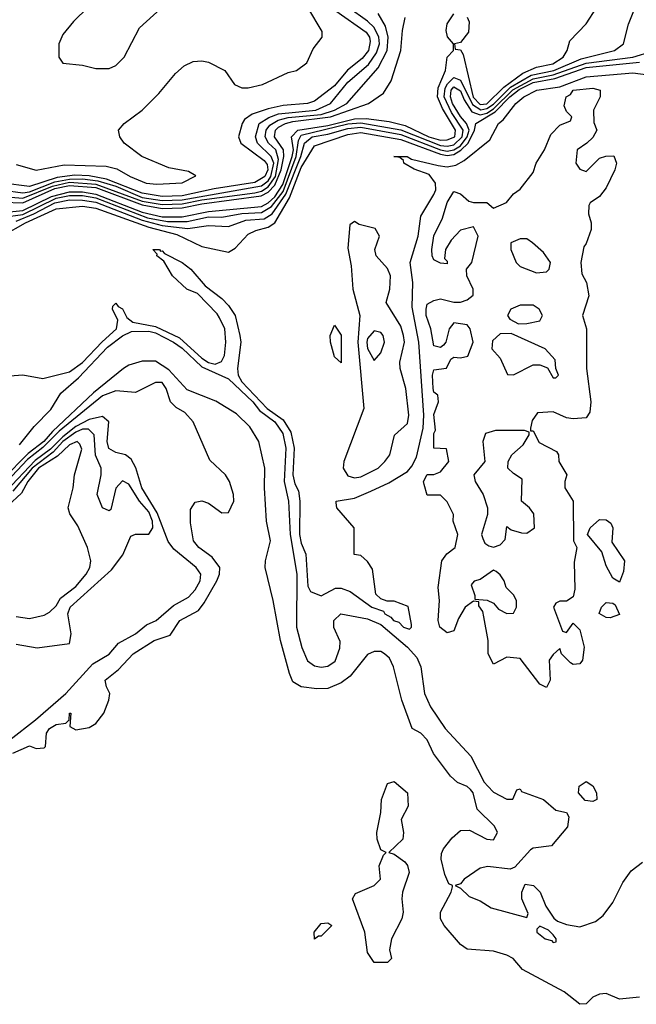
# Model space of a CAD drawing. Header units: inches. Extents: x 2348352 to 2479776, y 460422 to 613655.
# Tile 524 of 590: x 2450200 to 2452061, y 572332 to 575303. Entities that reach past the tile are written whole.
import ezdxf

# ---------------------------------------------------------------- set-up
doc = ezdxf.new("R2010")
doc.units = ezdxf.units.IN
doc.header["$MEASUREMENT"] = 0
doc.layers.add('C4557', color=7, linetype='Continuous')

msp = doc.modelspace()

# ---------------------------------------------------------------- linework, layer by layer
at = {"layer": 'C4557', "color": 4}
for points, elevation in [([(2450610, 575438), (2450570, 575435.3), (2450490, 575414), (2450450, 575384), (2450362.5, 575297.5), (2450330, 575258), (2450318, 575230), (2450318, 575190), (2450330, 575172), (2450390, 575166), (2450430, 575156), (2450470, 575156), (2450490, 575164.7), (2450515.3, 575190), (2450561.5, 575278.5), (2450624.7, 575335.3), (2450702, 575378), (2450706, 575390), (2450702, 575402), (2450670, 575406), (2450650, 575428)], 68), ([(2451910, 574844.7), (2451950, 574884.7), (2451969.1, 574890.9), (2451992.7, 574892.7), (2452001, 574870), (2451996.3, 574850), (2451970, 574795.3), (2451950, 574769.2), (2451922, 574750), (2451918, 574742), (2451916.9, 574716.9), (2451924.7, 574690), (2451924.7, 574670), (2451910, 574628), (2451902, 574618), (2451893.4, 574570), (2451896.3, 574536.3), (2451910.4, 574510), (2451917.3, 574470), (2451898, 574410), (2451910.6, 574370), (2451910.4, 574250.4), (2451924, 574150), (2451921, 574119), (2451910, 574102), (2451870, 574099), (2451850, 574101.2), (2451810, 574119.3), (2451762.8, 574117.2), (2451746.8, 574093.2), (2451742, 574070), (2451742, 574062), (2451750, 574062), (2451767.3, 574027.3), (2451819.8, 573999.8), (2451826, 573990), (2451826.8, 573970), (2451851, 573930), (2451844.7, 573910), (2451844.7, 573890), (2451870.4, 573850.4), (2451871.3, 573730), (2451881, 573710), (2451873.4, 573666.6), (2451875.5, 573584.5), (2451870, 573562), (2451850, 573548.7), (2451830, 573548.7), (2451818, 573542), (2451811.3, 573530), (2451838, 573458), (2451850, 573454), (2451870, 573482), (2451890, 573462), (2451903, 573410), (2451898, 573370), (2451890, 573359.3), (2451870, 573357.2), (2451862, 573362), (2451835.3, 573390), (2451830, 573406), (2451810, 573388), (2451798, 573370), (2451801, 573310), (2451790, 573288), (2451770, 573298), (2451710, 573375.3), (2451670, 573379), (2451630, 573358), (2451614, 573390), (2451614, 573430), (2451601.2, 573501.2), (2451597.2, 573517.2), (2451586, 573534), (2451586, 573546), (2451570, 573548), (2451544.7, 573530), (2451524, 573496), (2451510, 573459), (2451490, 573453.2), (2451467.6, 573470), (2451462.9, 573490), (2451467.3, 573550), (2451462.9, 573590), (2451474, 573670), (2451488.9, 573691.1), (2451514, 573710), (2451522, 573750), (2451508, 573790), (2451508.7, 573810), (2451490, 573848), (2451470, 573868), (2451430, 573868), (2451420.2, 573900.2), (2451419, 573910), (2451430, 573930.8), (2451450, 573931), (2451470, 573938.8), (2451495.1, 573970), (2451488.4, 574008.4), (2451449.6, 574010), (2451450, 574054), (2451455.3, 574064.7), (2451450, 574112), (2451464, 574150), (2451462, 574170), (2451450, 574179), (2451447.4, 574190), (2451446, 574230), (2451450, 574246), (2451488, 574252), (2451501.2, 574278.8), (2451510, 574284.7), (2451530, 574282.8), (2451552.7, 574287.3), (2451569, 574330), (2451559, 574370), (2451550, 574382), (2451510, 574388.7), (2451496, 574370), (2451486, 574330), (2451479.1, 574320.9), (2451470, 574314), (2451450, 574319), (2451440.9, 574370), (2451426.6, 574410), (2451426.3, 574430), (2451430, 574444.7), (2451450, 574456), (2451470, 574461), (2451510, 574451), (2451530, 574451), (2451550, 574458), (2451568.7, 574471.3), (2451569, 574490), (2451549, 574530), (2451548.7, 574550), (2451564, 574570), (2451584, 574650), (2451570, 574678), (2451530, 574668), (2451502, 574638), (2451484.7, 574610), (2451482, 574582), (2451490, 574574), (2451490, 574566), (2451470, 574568), (2451450, 574578), (2451445.2, 574590), (2451443.7, 574610), (2451450, 574651.3), (2451476, 574704), (2451490, 574751), (2451510, 574784.7), (2451530, 574778), (2451555.3, 574755.3), (2451570, 574751), (2451610, 574751.3), (2451630, 574734), (2451668.9, 574751.1), (2451690, 574778), (2451710, 574791.3), (2451750, 574842), (2451759, 574870), (2451784, 574910), (2451803.2, 574956.8), (2451830, 574984.7), (2451862, 574998), (2451866, 575010), (2451850, 575026), (2451843.1, 575043.1), (2451849, 575070), (2451862.5, 575077.5), (2451870, 575090.2), (2451930, 575096.3), (2451952, 575090), (2451951.3, 575070), (2451931.3, 575030), (2451932.7, 574992.7), (2451942, 574970), (2451930, 574948), (2451912, 574930), (2451882, 574910), (2451878, 574870), (2451890, 574852)], 12), ([(2451210, 574694), (2451196, 574684), (2451190, 574614), (2451200, 574560), (2451205, 574490), (2451226.7, 574410), (2451220.6, 574330), (2451239.1, 574130), (2451178.2, 573970), (2451176.5, 573950), (2451190, 573927.1), (2451210, 573920.2), (2451230, 573923.7), (2451281.7, 573950), (2451302.2, 573970), (2451317.2, 573990), (2451330.9, 574049.1), (2451370, 574084.2), (2451374.5, 574110), (2451365.1, 574190), (2451348.3, 574250), (2451347.2, 574270), (2451360.9, 574330), (2451358.3, 574350), (2451350, 574378), (2451305.7, 574450), (2451317.4, 574490), (2451319.3, 574530), (2451310, 574552), (2451276, 574590), (2451272.3, 574610), (2451286, 574650), (2451273.3, 574673.3), (2451224.8, 574684.8)], 24), ([(2451730, 574642), (2451710, 574642), (2451682, 574630), (2451682, 574610), (2451698, 574570), (2451710, 574558), (2451759.6, 574539.6), (2451790, 574542), (2451798, 574550), (2451802, 574570), (2451780.4, 574600.4), (2451748, 574630)], 12), ([(2451750, 574442), (2451710, 574442), (2451682, 574430), (2451672, 574410), (2451679.6, 574399.6), (2451705.4, 574385.4), (2451730, 574386), (2451770, 574394), (2451778, 574410), (2451768, 574430)], 12), ([(2451170, 574268), (2451150, 574286), (2451138.4, 574330), (2451137, 574350), (2451150, 574381), (2451170, 574351.3)], 16), ([(2451270, 574363.7), (2451250, 574341.2), (2451247.7, 574330), (2451250, 574311.3), (2451270, 574274.8), (2451290, 574298), (2451301.2, 574330), (2451297.2, 574350), (2451290, 574359)], 28), ([(2451683.6, 574356.4), (2451650, 574355.3), (2451626.4, 574333.6), (2451624.7, 574310), (2451650, 574282), (2451672, 574232), (2451690, 574231.3), (2451750, 574262), (2451770, 574262), (2451792.7, 574252.7), (2451810, 574222), (2451818, 574222), (2451826, 574230), (2451818, 574250), (2451816.4, 574276.4), (2451786, 574310)], 12), ([(2451636.1, 574063.9), (2451606, 574054), (2451598, 574030), (2451604, 573970), (2451571, 573930), (2451574.8, 573910), (2451599.1, 573870), (2451611.3, 573830), (2451611.3, 573810), (2451594, 573750), (2451597.3, 573737.3), (2451603.5, 573723.5), (2451615.3, 573715.3), (2451630, 573711), (2451650, 573718), (2451665.2, 573734.8), (2451670, 573774), (2451683.6, 573763.6), (2451714.4, 573754.4), (2451730, 573754), (2451753.2, 573770), (2451752, 573812), (2451739, 573830), (2451714, 573850), (2451716.5, 573916.5), (2451690, 573933.2), (2451673.2, 573950), (2451674.5, 573970), (2451685.1, 573990), (2451719.5, 574020.5), (2451738, 574050), (2451738, 574058), (2451723.1, 574063.1)], 12), ([(2452010, 573606), (2451990, 573618), (2451970, 573655.3), (2451957, 573697), (2451914, 573750), (2451922, 573770), (2451950, 573794.8), (2451970, 573794), (2451984, 573784), (2451990.3, 573770), (2451986.8, 573726.8), (2452025.5, 573670), (2452022, 573638)], 12), ([(2451630, 573642), (2451590, 573614), (2451571.3, 573608.7), (2451562, 573598), (2451574, 573566), (2451574, 573554), (2451611.1, 573551.1), (2451630, 573542), (2451644.5, 573524.5), (2451670, 573511), (2451690, 573512), (2451699, 573530), (2451699, 573550), (2451690, 573568), (2451668, 573590), (2451662, 573610), (2451650, 573628), (2451638, 573638)], 12), ([(2451982, 573498), (2451970, 573499), (2451949.2, 573510.8), (2451955.3, 573530), (2451970, 573544.7), (2451990, 573542), (2451996.9, 573536.9), (2452010, 573508)], 12), ([(2451270, 572458), (2451250, 572488), (2451242, 572550), (2451204, 572650), (2451213.2, 572666.8), (2451269.3, 572690.7), (2451288.7, 572710), (2451285.2, 572750), (2451298, 572782), (2451306, 572790), (2451290, 572798), (2451279.3, 572830), (2451278, 572850), (2451289.5, 572910.5), (2451292, 572950), (2451310, 572998), (2451330, 573004.7), (2451370.4, 572970.4), (2451372.7, 572930), (2451351, 572890), (2451358.8, 572850), (2451356, 572830), (2451314, 572790), (2451330, 572784.7), (2451362, 572762), (2451370.5, 572750.5), (2451375.5, 572730), (2451355.5, 572670), (2451353, 572650), (2451357.1, 572610), (2451353, 572590), (2451322, 572530), (2451316, 572496), (2451322, 572470), (2451310, 572458)], 12), ([(2451930, 572944), (2451906.6, 572946.6), (2451886, 572970), (2451888, 572990), (2451910, 573004.7), (2451930, 572991.3), (2451941, 572970), (2451942, 572950)], 12), ([(2451090, 572528.7), (2451089, 572550), (2451110, 572576), (2451130, 572578), (2451142, 572570), (2451110, 572538), (2451102, 572538)], 12), ([(2451770, 572568), (2451761, 572559), (2451761, 572550), (2451786, 572530), (2451804.5, 572524.5), (2451810, 572518), (2451819, 572521), (2451819, 572530), (2451810, 572542), (2451795.5, 572555.5)], 12)]:
    msp.add_lwpolyline(points, close=True, dxfattribs=dict(at, elevation=elevation))
for points, elevation in [([(2450150, 574788.2), (2450210, 574781), (2450230, 574783.8), (2450306.5, 574813.5), (2450350, 574822.2), (2450390, 574822.5), (2450436.3, 574816.3), (2450490, 574800.2), (2450570, 574766.9), (2450630, 574757.4), (2450690, 574759.3), (2450930, 574801.3), (2450950, 574816.8), (2450958.3, 574830), (2450966.6, 574870), (2450959.1, 574890), (2450917.3, 574930), (2450911.4, 574950), (2450923.1, 574990), (2450951.9, 575008.1), (2450980.9, 575019.1), (2451094, 575030), (2451138, 575050), (2451190, 575114.4), (2451252.7, 575167.3), (2451277.2, 575202.8), (2451285.4, 575230), (2451283.9, 575250), (2451270, 575279.8), (2451250, 575298.8), (2451190, 575340.4)], 52), ([(2450190, 574865.6), (2450250, 574848.6), (2450334.7, 574865.3), (2450461.3, 574861.3), (2450493, 574853), (2450533.4, 574830), (2450582, 574810), (2450613.5, 574806.5), (2450690, 574810.5), (2450731.7, 574831.7), (2450710, 574844.5), (2450650, 574855.6), (2450569, 574890), (2450515.3, 574930), (2450502, 574950), (2450498, 574970), (2450515.3, 574990), (2450569.5, 575030.5), (2450620.1, 575079.9), (2450670, 575141), (2450696.5, 575163.5), (2450723.2, 575176.8), (2450750, 575178.8), (2450770, 575174.8), (2450818.8, 575150), (2450847.9, 575107.9), (2450870, 575097.7), (2450890, 575096.9), (2450933, 575107), (2451010, 575144), (2451035.3, 575150), (2451066.8, 575173.2), (2451085.4, 575214.6), (2451113.2, 575250), (2451112.5, 575267.5), (2451070, 575339.5)], 64), ([(2451550.3, 575310.2), (2451556.7, 575296.7), (2451554.8, 575265.2), (2451530, 575234.5), (2451512, 575230), (2451514, 575214), (2451530, 575212), (2451538.3, 575198.3), (2451568.9, 575068.9), (2451590, 575047.6), (2451610, 575049.3), (2451660.8, 575099.2), (2451718, 575142), (2451760, 575160), (2451809.4, 575170), (2451839.6, 575190), (2451852, 575210), (2451860.7, 575239.3), (2451909.7, 575290.3), (2451941, 575339)], 36), ([(2450139.3, 574720.7), (2450210, 574726.8), (2450296.3, 574770), (2450350, 574783.4), (2450390, 574783.1), (2450430, 574776.5), (2450570, 574722), (2450630, 574708.1), (2450690, 574708.5), (2450770, 574723.9), (2450930, 574739.7), (2450950, 574750.1), (2450970, 574768.7), (2450993.9, 574806.1), (2451022.5, 574890), (2451025.9, 574910), (2451020.5, 574950), (2451039.8, 574970), (2451130, 574983.7), (2451210, 575003.9), (2451245.2, 575005.2), (2451315.4, 574995.4), (2451363.5, 574983.5), (2451434.7, 574950), (2451470, 574939.9), (2451490, 574940.1), (2451513.1, 574950), (2451515.7, 574970), (2451475.5, 575035.5), (2451461.1, 575070), (2451463.1, 575096.9), (2451485, 575150), (2451489.8, 575190.2), (2451509.2, 575210), (2451509.2, 575230), (2451491.1, 575251.1), (2451487, 575270), (2451489.8, 575290.2), (2451510, 575320.4)], 36), ([(2451153.8, 575330), (2451245.6, 575265.6), (2451255.8, 575250), (2451257.5, 575237.5), (2451252.7, 575210), (2451234, 575186), (2451189, 575151), (2451150, 575103.5), (2451090, 575057.6), (2451069, 575050), (2450995.7, 575044.3), (2450950, 575034.4), (2450901.9, 575018.1), (2450878.6, 575001.4), (2450871.1, 574990), (2450860.7, 574950), (2450867.3, 574930), (2450937.8, 574877.8), (2450946.5, 574866.5), (2450948.5, 574850), (2450940.2, 574830), (2450910, 574811.3), (2450787.3, 574792.7), (2450690, 574772), (2450630, 574769.8), (2450570, 574779.7), (2450462, 574822), (2450410, 574831.4), (2450366.6, 574833.4), (2450313.5, 574826.5), (2450230, 574800.1), (2450150, 574809.6)], 56), ([(2450150, 574706.8), (2450210, 574715.1), (2450310, 574764), (2450350, 574772.7), (2450390, 574772.5), (2450430, 574765.1), (2450585.5, 574705.5), (2450646.3, 574693.7), (2450705.7, 574694.4), (2450770, 574707.9), (2450810, 574707), (2450870, 574718.7), (2450930, 574721.3), (2450960.2, 574739.8), (2450995.2, 574784.8), (2451034.9, 574890), (2451041.4, 574938.6), (2451050, 574954.3), (2451190, 574988.4), (2451230, 574992.1), (2451350, 574970.5), (2451470, 574923.6), (2451490, 574921.4), (2451510, 574925.3), (2451535.3, 574950), (2451538.3, 574970), (2451502.9, 575022.9), (2451481.5, 575070), (2451483.9, 575096.1), (2451490.7, 575109.3), (2451510, 575128.1), (2451530, 575120.6), (2451566.9, 575046.9), (2451591.5, 575031.5), (2451610, 575034.8), (2451630, 575047.7), (2451680.9, 575099.1), (2451744, 575136), (2451812, 575150), (2451894.9, 575185.1), (2451995.3, 575210), (2452022, 575230), (2452037.2, 575290), (2452053.2, 575330)], 32), ([(2450150, 574769.3), (2450210, 574764.8), (2450299.2, 574800.8), (2450350, 574812.5), (2450430, 574807.1), (2450570, 574755.3), (2450630, 574745.2), (2450690, 574747.1), (2450750, 574759.6), (2450910, 574780.9), (2450930, 574785.8), (2450950, 574798.2), (2450971.8, 574830), (2450981.3, 574881.3), (2450973.1, 574910), (2450950.7, 574930), (2450940.9, 574950), (2450944.3, 574970), (2450955.2, 574984.8), (2450980.5, 574999.5), (2451010, 575007.8), (2451110, 575017.1), (2451149.8, 575030), (2451187.1, 575050), (2451282, 575158), (2451309.1, 575210), (2451312.4, 575250), (2451303.7, 575283.7), (2451281.4, 575321.4)], 48), ([(2450150, 574752.9), (2450210, 574750.8), (2450306.3, 574793.7), (2450350, 574803), (2450430, 574797.1), (2450570, 574744), (2450630, 574733.1), (2450690, 574735.1), (2450750, 574747.6), (2450928.8, 574771.2), (2450950, 574782.2), (2450970, 574803.9), (2450988.8, 574850), (2450997.1, 574890), (2450995.9, 574910), (2450969.1, 574950), (2450971.9, 574970), (2450981.4, 574978.6), (2451002.2, 574990), (2451024.6, 574995.4), (2451138.2, 575010), (2451252.7, 575050), (2451298.3, 575081.7), (2451321, 575119), (2451349.8, 575210), (2451355.1, 575270), (2451363.7, 575310)], 44), ([(2450190, 574695.1), (2450243.3, 574716.7), (2450306.6, 574750), (2450350, 574759), (2450390, 574758.8), (2450430, 574752), (2450570, 574698.3), (2450630, 574681.6), (2450707.5, 574672.5), (2450770, 574682.2), (2450830, 574678.6), (2450882.3, 574697.7), (2450937.9, 574702.1), (2450962.4, 574717.6), (2451003.7, 574776.3), (2451048.3, 574890), (2451059.2, 574930), (2451083.1, 574950), (2451130, 574957.4), (2451190, 574974.8), (2451230, 574978.3), (2451350, 574956.1), (2451470, 574910.1), (2451490, 574906.7), (2451510, 574910.4), (2451530, 574922.6), (2451550.4, 574949.6), (2451556, 574970), (2451548.7, 574990), (2451530, 575010.8), (2451506.1, 575050), (2451499.7, 575070), (2451501.8, 575090), (2451510, 575100.9), (2451530, 575088), (2451541.1, 575061.1), (2451564.7, 575024.7), (2451590, 575015.6), (2451610, 575021.2), (2451630, 575034.4), (2451688.6, 575091.4), (2451750, 575125), (2451810, 575136.5), (2451910, 575171.4), (2452050.3, 575189.7), (2452110, 575207.6)], 28), ([(2450150, 574651.4), (2450218.2, 574690), (2450310, 574732.5), (2450390, 574740.7), (2450430, 574734.6), (2450590, 574677.2), (2450674.8, 574654.8), (2450750, 574618.7), (2450830, 574602), (2450850, 574613.4), (2450890, 574655.8), (2450912.9, 574667.1), (2450950, 574676.6), (2450970, 574690.2), (2451014.2, 574765.8), (2451050, 574856.9), (2451090, 574922), (2451190, 574956.8), (2451230, 574962.7), (2451350, 574941.4), (2451470, 574897), (2451490, 574893.1), (2451510, 574896.4), (2451531.1, 574908.9), (2451553.1, 574930), (2451572.7, 574970), (2451577, 574990), (2451635.4, 575024.6), (2451679.4, 575070), (2451707.8, 575092.2), (2451750, 575113.7), (2451814.7, 575125.3), (2451910, 575158.3), (2452070, 575175.2)], 24), ([(2450170, 574228.8), (2450210, 574231.6), (2450270, 574220.3), (2450350, 574240.7), (2450390, 574268.6), (2450448.7, 574331.3), (2450491.9, 574370), (2450496.4, 574396.4), (2450480.5, 574430), (2450481.3, 574438.7), (2450490, 574447.3), (2450497.2, 574437.2), (2450510, 574430.3), (2450523.9, 574403.9), (2450541.3, 574390), (2450610, 574376.9), (2450682.8, 574342.8), (2450750, 574281.6), (2450770, 574268.9), (2450790, 574263.8), (2450808.7, 574271.3), (2450817.7, 574290), (2450822.7, 574330), (2450819.1, 574370), (2450803.1, 574403.1), (2450795.9, 574415.9), (2450736.4, 574476.4), (2450704.5, 574490), (2450661.6, 574530), (2450634.8, 574574.8), (2450614, 574590), (2450615.3, 574595.3), (2450602, 574610), (2450622, 574610), (2450624.7, 574604.7), (2450630, 574606), (2450637.5, 574597.5), (2450690, 574570.2), (2450716.5, 574550), (2450759.5, 574499.5), (2450810, 574462), (2450830, 574440.4), (2450850.2, 574410), (2450864.6, 574350), (2450867, 574330), (2450857.8, 574250), (2450859.8, 574230), (2450870.1, 574210), (2450946.6, 574130), (2450995.7, 574095.7), (2451018.1, 574058.1), (2451028.8, 574010), (2451024.8, 573930), (2451030, 573902), (2451041.7, 573881.7), (2451045, 573850), (2451044.6, 573750), (2451050, 573723), (2451064, 573690), (2451070, 573594), (2451078, 573578), (2451110, 573564.9), (2451152.7, 573587.3), (2451170, 573587.7), (2451197.6, 573577.6), (2451262.8, 573530), (2451298, 573518), (2451302, 573510), (2451320.5, 573500.5), (2451328.2, 573490), (2451344.7, 573484.7), (2451358, 573470), (2451376, 573464), (2451382, 573470), (2451382, 573478), (2451372, 573532), (2451330, 573548.7), (2451308.9, 573548.9), (2451290, 573555.3), (2451275.3, 573570), (2451264.7, 573644.7), (2451250, 573668), (2451230, 573686), (2451209.3, 573689.3), (2451209, 573770), (2451157.2, 573830), (2451155.3, 573844.7), (2451155.3, 573850), (2451210, 573859.6), (2451260, 573880), (2451314.2, 573905.8), (2451370, 573940.2), (2451383.9, 573956.1), (2451397.4, 573982.6), (2451417.4, 574070), (2451419.9, 574110), (2451404.5, 574330), (2451384.7, 574435.3), (2451386.2, 574510), (2451378.9, 574570), (2451402.9, 574650), (2451411.1, 574710), (2451450, 574775.5), (2451455.8, 574790), (2451455.3, 574810), (2451435.5, 574835.5), (2451390, 574852), (2451359.3, 574870), (2451358.6, 574878.6), (2451346.8, 574886.8), (2451329, 574890), (2451369.8, 574890.2), (2451382.3, 574882.3), (2451462.5, 574862.6), (2451490, 574859.2), (2451516.4, 574863.6), (2451541.8, 574878.2), (2451619.3, 574940.7), (2451645.1, 574990), (2451658.9, 575001.1), (2451697.1, 575050), (2451721.6, 575070), (2451760.4, 575090), (2451830, 575100.9), (2451910, 575130.8), (2452050, 575142.6), (2452150.6, 575129.4)], 16), ([(2450199.9, 574020.1), (2450244.3, 574075.7), (2450293.7, 574126.3), (2450324.2, 574175.8), (2450377.4, 574222.6), (2450465.3, 574314.7), (2450510, 574349.3), (2450538, 574362), (2450590, 574362.7), (2450610, 574357.9), (2450664.5, 574330), (2450690, 574312), (2450750, 574255.6), (2450830, 574219.2), (2450903.7, 574150), (2450923.5, 574123.5), (2450970, 574089.4), (2450994.2, 574054.2), (2451003.3, 574010), (2450998.5, 573910), (2451010.9, 573850), (2451016.4, 573750), (2451036.6, 573630), (2451035.8, 573470), (2451051.8, 573408.2), (2451068.5, 573368.5), (2451090, 573353.7), (2451110, 573349.3), (2451130, 573351.9), (2451152.1, 573367.9), (2451166.5, 573406.5), (2451166.7, 573426.7), (2451148.4, 573468.5), (2451147.8, 573490), (2451169.2, 573510), (2451250, 573495), (2451290, 573478.3), (2451370.1, 573410.1), (2451398.2, 573378.2), (2451410.9, 573350), (2451421.8, 573270), (2451439.3, 573230), (2451483.8, 573163.8), (2451561, 573081), (2451602, 573002), (2451612.4, 572990), (2451630, 572972.4), (2451670, 572950.8), (2451688.7, 572951.3), (2451700.4, 572979.6), (2451710, 572982), (2451714.4, 572974.4), (2451780.7, 572950), (2451818, 572918), (2451850.4, 572910.4), (2451857.5, 572897.5), (2451852.9, 572867.1), (2451804.7, 572810), (2451750, 572802.9), (2451741.7, 572798.3), (2451694, 572746), (2451680.5, 572739.5), (2451612.4, 572747.6), (2451590, 572742.9), (2451541, 572710), (2451530, 572695.3), (2451514, 572690), (2451530, 572682), (2451556.9, 572656.9), (2451590, 572644.7), (2451623, 572623), (2451730, 572594), (2451734, 572606), (2451715.1, 572650), (2451715.1, 572670), (2451725.6, 572694.4), (2451750.4, 572690.3), (2451770.5, 572670.5), (2451788.1, 572628.1), (2451812.1, 572592.1), (2451822.8, 572582.8), (2451850, 572572.4), (2451890, 572566), (2451938, 572582), (2451960.4, 572599.6), (2451990, 572639.5), (2452020, 572700), (2452045.6, 572734.4), (2452079.1, 572760.9)], 12), ([(2452070, 572354), (2452010, 572347.6), (2451970, 572364.5), (2451950, 572362.9), (2451930, 572354), (2451910, 572333.2), (2451890, 572332), (2451843.6, 572370), (2451717.2, 572437.2), (2451689.3, 572470), (2451670, 572480.5), (2451630, 572492.4), (2451550, 572498), (2451530, 572512), (2451481.1, 572570), (2451469.7, 572590), (2451469.8, 572610.2), (2451502, 572670), (2451506, 572686), (2451506, 572690), (2451495.3, 572695.3), (2451483.5, 572723.5), (2451471.5, 572770), (2451473.3, 572786.7), (2451479.1, 572800.9), (2451505.6, 572834.4), (2451530, 572856.3), (2451557.4, 572857.4), (2451610, 572830.5), (2451630, 572828.4), (2451642, 572850), (2451633.3, 572870), (2451580.5, 572920.5), (2451568.2, 572970), (2451560.6, 572980.6), (2451550, 572989.7), (2451521.4, 573001.4), (2451500, 573020), (2451448.6, 573088.6), (2451429.7, 573130), (2451410.6, 573150.6), (2451384.6, 573164.6), (2451353.2, 573250), (2451327.7, 573350), (2451316, 573376), (2451301.1, 573390), (2451290, 573396.5), (2451270, 573397), (2451250, 573387.2), (2451197.7, 573322.3), (2451170, 573302), (2451130, 573284.5), (2451096.4, 573283.6), (2451050, 573289.8), (2451024.8, 573304.8), (2451014, 573330), (2450986.9, 573430), (2450964.8, 573550), (2450940.8, 573650), (2450941.4, 573670), (2450956.5, 573730), (2450944.9, 573790), (2450938.6, 573890), (2450940.2, 573950), (2450921.4, 574030), (2450894.6, 574074.6), (2450854.2, 574114.2), (2450792.1, 574152.1), (2450705.9, 574185.9), (2450650, 574246.2), (2450610, 574272.4), (2450570, 574273), (2450530, 574260.6), (2450513.8, 574250), (2450422.9, 574177.1), (2450299.3, 574060.7), (2450273.4, 574030), (2450225.5, 573994.5), (2450150, 573917.9)], 12), ([(2450179.7, 573090), (2450230, 573112.2), (2450250, 573104), (2450274.2, 573105.8), (2450278, 573110), (2450280.7, 573150), (2450290, 573164), (2450310, 573176.5), (2450339.3, 573180.7), (2450349.5, 573190.5), (2450350, 573210.3), (2450354, 573210), (2450351.3, 573170), (2450370, 573160.7), (2450410, 573167.7), (2450430, 573179.1), (2450454, 573210), (2450469.2, 573250), (2450472.3, 573270), (2450462, 573290), (2450458.4, 573310), (2450498, 573342), (2450542.7, 573390), (2450606, 573430), (2450653.9, 573446.1), (2450683.5, 573490), (2450739.4, 573520.6), (2450756.7, 573543.3), (2450794.8, 573610), (2450802.6, 573630), (2450803.8, 573650), (2450780.8, 573680.8), (2450740.5, 573710), (2450724.7, 573730), (2450715.2, 573784.8), (2450715.1, 573824.9), (2450730, 573847.3), (2450750, 573850.7), (2450770, 573844), (2450810, 573814.8), (2450830, 573816), (2450846.6, 573850), (2450845.6, 573870), (2450833.3, 573910), (2450820.7, 573930), (2450774.2, 573974.2), (2450724, 574090), (2450698, 574118), (2450672.7, 574132.7), (2450655.3, 574150), (2450642, 574190), (2450630, 574208), (2450610, 574208), (2450550, 574178), (2450490, 574183.6), (2450450, 574168.4), (2450318.9, 574061.1), (2450270, 574011.8), (2450224.1, 573975.9), (2450161.7, 573910)], 16), ([(2450170, 573130.2), (2450248.2, 573190), (2450339.4, 573270), (2450421, 573359), (2450470, 573388.1), (2450498.5, 573421.5), (2450549.6, 573450), (2450583, 573477), (2450612, 573490), (2450664.2, 573535.8), (2450710, 573560.9), (2450730, 573582.7), (2450744.8, 573610), (2450747.2, 573630), (2450733.1, 573650), (2450665.5, 573705.5), (2450648.5, 573728.5), (2450615.2, 573815.2), (2450568.5, 573890), (2450550.7, 573950.7), (2450536.5, 573976.5), (2450519.3, 573990), (2450490, 573997.4), (2450469, 574009), (2450463.8, 574030), (2450469.6, 574090), (2450450, 574105.4), (2450410, 574097.1), (2450370, 574075.3), (2450330, 574043.9), (2450293.2, 574006.8), (2450247.3, 573972.7), (2450159.6, 573880.4)], 24), ([(2450190, 573419.1), (2450252.8, 573407.2), (2450350, 573421), (2450355.4, 573450), (2450345.8, 573510), (2450352.6, 573530), (2450477.1, 573642.9), (2450511.5, 573688.5), (2450535.5, 573744.5), (2450549.6, 573750.4), (2450590, 573750.3), (2450601.8, 573770), (2450600.8, 573790), (2450590, 573818.4), (2450562, 573850), (2450530, 573901.6), (2450510, 573912), (2450490.3, 573889.7), (2450474.9, 573825.1), (2450470, 573821.2), (2450449.7, 573829.7), (2450433.6, 573870), (2450446.3, 573930), (2450446, 573950), (2450428.9, 573988.9), (2450425.1, 574050), (2450407.7, 574067.7), (2450390, 574067.5), (2450370, 574058), (2450330.8, 574030), (2450301.5, 573998.5), (2450237.5, 573950), (2450179.7, 573880.3)], 28), ([(2450190, 573502), (2450230, 573496), (2450273.8, 573506.2), (2450290, 573514.8), (2450310, 573534.8), (2450323, 573557), (2450370, 573592.7), (2450400.5, 573630), (2450411.5, 573650), (2450414.5, 573670), (2450405.1, 573710), (2450375.6, 573775.6), (2450351.8, 573811.8), (2450346.6, 573830), (2450361.6, 573890), (2450365.1, 573930), (2450387.5, 574007.5), (2450382, 574022), (2450373.2, 574030), (2450350, 574019.8), (2450314.4, 573985.6), (2450256.6, 573950), (2450224.5, 573910), (2450205.8, 573874.3), (2450164.1, 573835.9)], 32)]:
    msp.add_lwpolyline(points, dxfattribs=dict(at, elevation=elevation))

doc.saveas('drawing.dxf')
